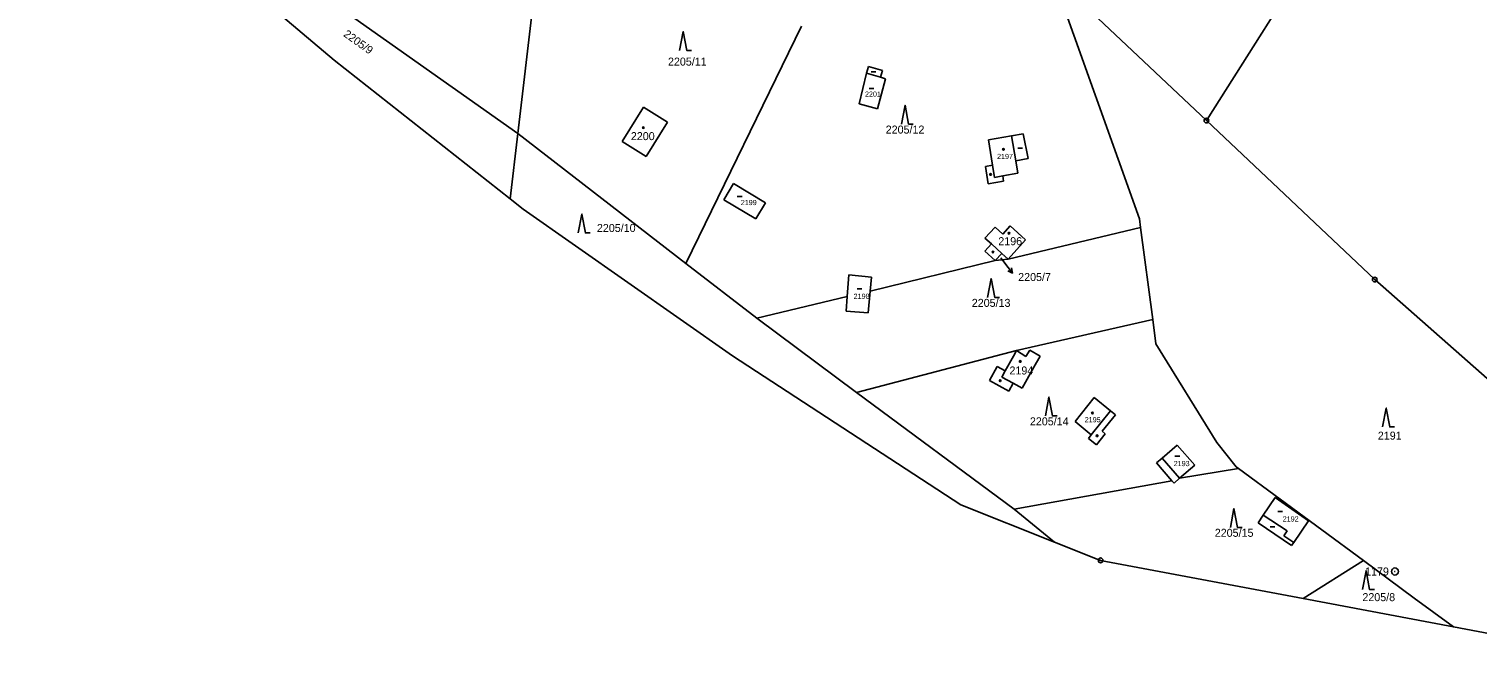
# Model space of a CAD drawing. Extents: x -736345 to -729997, y -1130177 to -1122501.
# Drawn here: x -734348.4 to -734040.9, y -1130176.6 to -1130040.6 of the extents above; entities that cross this region are included whole.
import ezdxf

# ---------------------------------------------------------------- set-up
doc = ezdxf.new("R2010")
doc.units = 0
for name, color, linetype in [('Vrstva 1', 7, 'Continuous'), ('Vrstva 13', 7, 'Continuous'), ('Vrstva 16', 7, 'Continuous'), ('Vrstva 17', 7, 'Continuous'), ('Vrstva 18', 7, 'Continuous'), ('Vrstva 19', 7, 'Continuous'), ('Vrstva 25', 7, 'Continuous'), ('Vrstva 4', 7, 'Continuous')]:
    doc.layers.add(name, color=color, linetype=linetype)

msp = doc.modelspace()

# ---------------------------------------------------------------- linework, layer by layer
at = {"layer": 'Vrstva 1'}
for points in [[(-734238.22, -1130008.5), (-734244.58, -1130062.8)], [(-734131.04, -1130029.16), (-734112.56, -1130080.95)], [(-734098.32, -1130060.04), (-734131.04, -1130029.16)], [(-734244.58, -1130062.8), (-734286.39, -1130033.17)], [(-734184.31, -1130039.98), (-734208.86, -1130090.38)], [(-734170.53, -1130050), (-734170.12, -1130048.58)], [(-734170.12, -1130048.58), (-734167.15, -1130049.43)], [(-734172.06, -1130056.52), (-734170.53, -1130050)], [(-734166.47, -1130051.15), (-734168.18, -1130057.55)], [(-734167.15, -1130049.43), (-734167.55, -1130050.84)], [(-734167.55, -1130050.84), (-734166.47, -1130051.15)], [(-734222.43, -1130064.49), (-734217.9, -1130057.21)], [(-734217.9, -1130057.21), (-734212.77, -1130060.42)], [(-734168.18, -1130057.55), (-734172.06, -1130056.52)], [(-734212.77, -1130060.42), (-734217.31, -1130067.68)], [(-734244.58, -1130062.8), (-734246.16, -1130076.7)], [(-734244.58, -1130062.8), (-734208.86, -1130090.38)], [(-734217.31, -1130067.68), (-734222.43, -1130064.49)], [(-734144.6, -1130064.14), (-734139.72, -1130063.31)], [(-734143.78, -1130069.54), (-734144.6, -1130064.14)], [(-734139.72, -1130063.31), (-734137.22, -1130062.88)], [(-734137.22, -1130062.88), (-734136.2, -1130068.13)], [(-734145.27, -1130069.79), (-734143.78, -1130069.54)], [(-734144.65, -1130073.46), (-734145.27, -1130069.79)], [(-734136.2, -1130068.13), (-734138.82, -1130068.58)], [(-734138.82, -1130068.58), (-734138.37, -1130071.21)], [(-734200.84, -1130076.87), (-734198.79, -1130073.45)], [(-734198.79, -1130073.45), (-734191.97, -1130077.52)], [(-734141.45, -1130072.93), (-734144.65, -1130073.46)], [(-734138.37, -1130071.21), (-734141.57, -1130071.79)], [(-734141.57, -1130071.79), (-734141.45, -1130072.93)], [(-734194.03, -1130080.94), (-734200.84, -1130076.87)], [(-734191.97, -1130077.52), (-734194.03, -1130080.94)], [(-734145.39, -1130085.06), (-734143.23, -1130082.68)], [(-734143.23, -1130082.68), (-734141.57, -1130084.18)], [(-734141.57, -1130084.18), (-734140.04, -1130082.44)], [(-734112.32, -1130082.77), (-734140.42, -1130089.49)], [(-734140.04, -1130082.44), (-734136.73, -1130085.35)], [(-734112.56, -1130080.95), (-734112.32, -1130082.77)], [(-734112.32, -1130082.77), (-734109.73, -1130102.27)], [(-734143.97, -1130086.26), (-734145.39, -1130085.06)], [(-734136.73, -1130085.35), (-734140.42, -1130089.49)], [(-734145.38, -1130087.78), (-734143.97, -1130086.26)], [(-734143.18, -1130089.8), (-734145.38, -1130087.78)], [(-734141.78, -1130088.28), (-734143.18, -1130089.8)], [(-734140.42, -1130089.49), (-734141.78, -1130088.28)], [(-734208.86, -1130090.38), (-734193.81, -1130102)], [(-734143.18, -1130089.8), (-734169.74, -1130096.27)], [(-734140.42, -1130089.49), (-734143.18, -1130089.8)], [(-734174.62, -1130097.43), (-734174.25, -1130092.83)], [(-734174.25, -1130092.83), (-734169.49, -1130093.34)], [(-734169.49, -1130093.34), (-734169.74, -1130096.27)], [(-734193.81, -1130102), (-734174.62, -1130097.43)], [(-734174.86, -1130100.51), (-734174.62, -1130097.43)], [(-734169.74, -1130096.27), (-734170.14, -1130100.92)], [(-734170.14, -1130100.92), (-734174.86, -1130100.51)], [(-734172.61, -1130117.81), (-734193.81, -1130102)], [(-734109.73, -1130102.27), (-734138.63, -1130108.88)], [(-734109.73, -1130102.27), (-734109.04, -1130107.48)], [(-734109.04, -1130107.48), (-734096.14, -1130128.41)], [(-734138.63, -1130108.88), (-734172.61, -1130117.81)], [(-734139.33, -1130110.06), (-734141.09, -1130113.22)], [(-734139.33, -1130110.06), (-734138.63, -1130108.88)], [(-734138.63, -1130108.88), (-734136.67, -1130110.15)], [(-734136.67, -1130110.15), (-734135.86, -1130108.85)], [(-734135.86, -1130108.85), (-734133.63, -1130110.09)], [(-734134.99, -1130112.46), (-734133.63, -1130110.09)], [(-734144.41, -1130115.23), (-734142.78, -1130112.29)], [(-734142.78, -1130112.29), (-734141.09, -1130113.22)], [(-734137.47, -1130116.9), (-734134.99, -1130112.46)], [(-734140.27, -1130117.53), (-734144.41, -1130115.23)], [(-734139.35, -1130115.86), (-734140.27, -1130117.53)], [(-734137.47, -1130116.9), (-734139.35, -1130115.86)], [(-734172.61, -1130117.81), (-734139.15, -1130142.62)], [(-734126.23, -1130123.97), (-734122.14, -1130118.9)], [(-734122.14, -1130118.9), (-734118.67, -1130121.72)], [(-734117.65, -1130122.58), (-734120.47, -1130126.04)], [(-734118.67, -1130121.72), (-734117.65, -1130122.58)], [(-734122.78, -1130126.78), (-734126.23, -1130123.97)], [(-734120.47, -1130126.04), (-734119.81, -1130126.59)], [(-734123.34, -1130127.59), (-734122.78, -1130126.78)], [(-734121.71, -1130128.92), (-734123.34, -1130127.59)], [(-734119.81, -1130126.59), (-734121.71, -1130128.92)], [(-734107.76, -1130131.79), (-734104.51, -1130128.99)], [(-734104.51, -1130128.99), (-734100.81, -1130133.25)], [(-734096.14, -1130128.41), (-734092.03, -1130133.58)], [(-734107.76, -1130131.79), (-734108.9, -1130132.77)], [(-734108.9, -1130132.77), (-734105.65, -1130136.54)], [(-734100.81, -1130133.25), (-734104.04, -1130136.04)], [(-734104.04, -1130136.04), (-734091.51, -1130133.97)], [(-734092.03, -1130133.58), (-734091.51, -1130133.97)], [(-734091.51, -1130133.97), (-734065, -1130153.49)], [(-734105.65, -1130136.54), (-734139.15, -1130142.62)], [(-734105.65, -1130136.54), (-734105.21, -1130137.05)], [(-734105.21, -1130137.05), (-734104.04, -1130136.04)], [(-734086.25, -1130143.84), (-734083.72, -1130140.14)], [(-734083.72, -1130140.14), (-734076.62, -1130145.06)], [(-734139.15, -1130142.62), (-734130.6, -1130149.58)], [(-734087.35, -1130145.46), (-734086.25, -1130143.84)], [(-734080.23, -1130150.33), (-734087.35, -1130145.46)], [(-734076.62, -1130145.06), (-734079.77, -1130149.66)], [(-734079.77, -1130149.66), (-734080.23, -1130150.33)], [(-734065, -1130153.49), (-734077.82, -1130161.57)], [(-734065, -1130153.49), (-734054.19, -1130161.46)], [(-734045.86, -1130167.6), (-734054.19, -1130161.46)]]:
    msp.add_lwpolyline(points, dxfattribs=at)
at = {"layer": 'Vrstva 13'}
for points in [[(-734283.56, -1130047.19), (-734348.38, -1129992.44)], [(-734098.32, -1130060.04), (-734073.45, -1130020.72)], [(-734283.56, -1130047.19), (-734246.16, -1130076.7)], [(-734062.59, -1130093.83), (-734098.32, -1130060.04)], [(-734246.16, -1130076.7), (-734243.44, -1130078.85)], [(-734243.44, -1130078.85), (-734198.98, -1130110.01)], [(-733989.23, -1130158.45), (-734062.59, -1130093.83)], [(-734198.98, -1130110.01), (-734150.51, -1130141.68)], [(-734150.51, -1130141.68), (-734130.6, -1130149.58)], [(-734130.6, -1130149.58), (-734120.8, -1130153.46)], [(-734120.8, -1130153.46), (-734077.82, -1130161.57)], [(-734077.82, -1130161.57), (-734045.86, -1130167.6)], [(-734045.86, -1130167.6), (-733998.39, -1130176.55)]]:
    msp.add_lwpolyline(points, dxfattribs=at)
at = {"layer": 'Vrstva 16'}
msp.add_lwpolyline([(-734142.02, -1130089.19), (-734141.35, -1130090.06)], dxfattribs=at)
at = {"layer": 'Vrstva 25'}
for points in [[(-734210.2, -1130045.16), (-734209.45, -1130041.16), (-734208.7, -1130045.16), (-734207.7, -1130045.16)], [(-734169.54, -1130049.69), (-734168.54, -1130049.69)], [(-734169.97, -1130053.22), (-734168.97, -1130053.22)], [(-734163.09, -1130060.81), (-734162.34, -1130056.81), (-734161.59, -1130060.81), (-734160.59, -1130060.81)], [(-734138.37, -1130065.89), (-734137.37, -1130065.89)], [(-734197.95, -1130076.15), (-734196.95, -1130076.15)], [(-734231.72, -1130083.91), (-734230.97, -1130079.91), (-734230.22, -1130083.91), (-734229.22, -1130083.91)], [(-734141.35, -1130090.06), (-734139.516, -1130092.433)], [(-734139.732, -1130091.336), (-734139.516, -1130092.433), (-734140.523, -1130091.948)], [(-734144.8, -1130097.62), (-734144.05, -1130093.62), (-734143.3, -1130097.62), (-734142.3, -1130097.62)], [(-734172.52, -1130095.77), (-734171.52, -1130095.77)], [(-734132.54, -1130122.79), (-734131.79, -1130118.79), (-734131.04, -1130122.79), (-734130.04, -1130122.79)], [(-734060.91, -1130125.13), (-734060.16, -1130121.13), (-734059.41, -1130125.13), (-734058.41, -1130125.13)], [(-734105.01, -1130131.34), (-734104.01, -1130131.34)], [(-734093.24, -1130146.46), (-734092.49, -1130142.46), (-734091.74, -1130146.46), (-734090.74, -1130146.46)], [(-734083.15, -1130143.1), (-734082.15, -1130143.1)], [(-734084.83, -1130146.33), (-734083.83, -1130146.33)], [(-734065.17, -1130159.68), (-734064.42, -1130155.68), (-734063.67, -1130159.68), (-734062.67, -1130159.68)]]:
    msp.add_lwpolyline(points, dxfattribs=at)
for centre, radius in [((-734217.9, -1130061.55), 0.175), ((-734098.32, -1130060.04), 0.5), ((-734098.32, -1130060.04), 0.032), ((-734141.43, -1130066.16), 0.175), ((-734144.18, -1130071.5), 0.175), ((-734140.25, -1130083.98), 0.175), ((-734143.65, -1130087.98), 0.175), ((-734062.59, -1130093.83), 0.5), ((-734062.59, -1130093.83), 0.032), ((-734137.87, -1130111.22), 0.175), ((-734142.12, -1130115.31), 0.175), ((-734122.54, -1130122.18), 0.175), ((-734121.55, -1130127), 0.175), ((-734120.8, -1130153.46), 0.5), ((-734120.8, -1130153.46), 0.032), ((-734058.3, -1130155.83), 0.75), ((-734058.3, -1130155.83), 0.032)]:
    msp.add_circle(centre, radius, dxfattribs=at)
at = {"layer": 'Vrstva 4'}
for points in [[(-734170.53, -1130050), (-734167.55, -1130050.84)], [(-734139.72, -1130063.31), (-734138.82, -1130068.58)], [(-734143.78, -1130069.54), (-734143.31, -1130072.11)], [(-734143.31, -1130072.11), (-734141.57, -1130071.79)], [(-734143.97, -1130086.26), (-734141.78, -1130088.28)], [(-734141.09, -1130113.22), (-734141.8, -1130114.54)], [(-734141.8, -1130114.54), (-734139.35, -1130115.86)], [(-734118.67, -1130121.72), (-734122.78, -1130126.78)], [(-734104.04, -1130136.04), (-734107.76, -1130131.79)], [(-734086.25, -1130143.84), (-734081.17, -1130147.22)], [(-734081.17, -1130147.22), (-734081.87, -1130148.27)], [(-734081.87, -1130148.27), (-734079.77, -1130149.66)]]:
    msp.add_lwpolyline(points, dxfattribs=at)

# ---------------------------------------------------------------- texts
at = {"layer": 'Vrstva 16'}
msp.add_text('2205/7', height=1.7, dxfattribs=at).set_placement((-734138.31, -1130094.13))
at = {"layer": 'Vrstva 17'}
msp.add_text('1179', height=1.7, dxfattribs=at).set_placement((-734064.641, -1130156.68))
at = {"layer": 'Vrstva 18'}
msp.add_text('2205/9', height=1.7, rotation=324.40258, dxfattribs=at).set_placement((-734281.741, -1130042.014))
for s, height, p in [('2205/11', 1.7, (-734212.68, -1130048.37)), ('2205/12', 1.7, (-734166.44, -1130062.81)), ('2205/10', 1.7, (-734227.77, -1130083.71)), ('2205/7', 0.1, (-734141.82, -1130088.99)), ('2205/13', 1.7, (-734148.16, -1130099.62)), ('2205/14', 1.7, (-734135.82, -1130124.79)), ('2191', 1.7, (-734061.93, -1130127.82)), ('2205/15', 1.7, (-734096.56, -1130148.46)), ('2205/8', 1.7, (-734065.21, -1130162.13))]:
    msp.add_text(s, height=height, dxfattribs=at).set_placement(p)
at = {"layer": 'Vrstva 19'}
for s, height, p in [('2201', 1.1, (-734170.84, -1130054.98)), ('2200', 1.7, (-734220.56, -1130064.2)), ('2197', 1.1, (-734142.8, -1130068.22)), ('2199', 1.1, (-734197.22, -1130078.01)), ('2196', 1.7, (-734142.53, -1130086.52)), ('2198', 1.1, (-734173.25, -1130097.92)), ('2194', 1.7, (-734140.16, -1130113.98)), ('2195', 1.1, (-734124.18, -1130124.13)), ('2193', 1.1, (-734105.28, -1130133.45)), ('2192', 1.1, (-734082.13, -1130145.21))]:
    msp.add_text(s, height=height, dxfattribs=at).set_placement(p)

doc.saveas('drawing.dxf')
